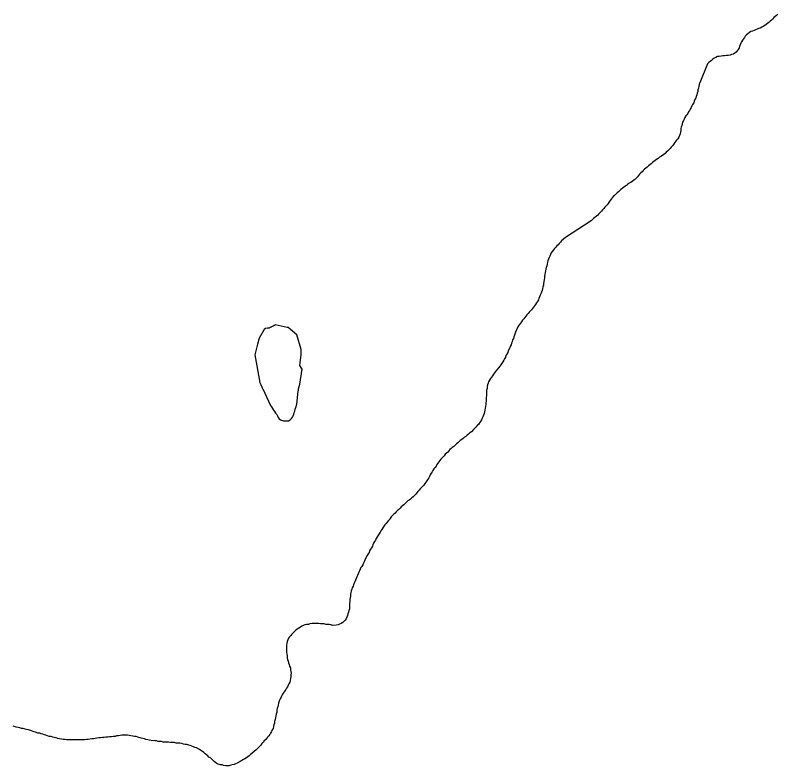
# Model space of a CAD drawing. Extents: x 785.9 to 812.4, y 7674.9 to 7703.1.
# Drawn here: x 803.578 to 805.971, y 7690.882 to 7693.236 of the extents above; entities that cross this region are included whole.
import ezdxf

# ---------------------------------------------------------------- set-up
doc = ezdxf.new("R2010")
doc.units = 0
doc.header["$LTSCALE"] = 0.04
doc.linetypes.add('LONG_DASHED', pattern=[7.5, 6, -1.5])
doc.layers.add('3', color=7, linetype='LONG_DASHED', lineweight=25)
doc.layers.add('7', color=7, linetype='Continuous', lineweight=25)

msp = doc.modelspace()

# ---------------------------------------------------------------- linework, layer by layer
at = {"layer": '3'}
msp.add_line((804.4781, 7692.1263), (804.4713, 7692.1375), dxfattribs=at)
for points in [[(804.4713, 7692.1375), (804.4753, 7692.1706), (804.4753, 7692.171), (804.4753, 7692.1727), (804.4753, 7692.1743), (804.4753, 7692.1759), (804.4753, 7692.1775), (804.4753, 7692.1791), (804.4753, 7692.1824), (804.4753, 7692.188), (804.4615, 7692.2342), (804.434, 7692.2568), (804.4316, 7692.2568), (804.3941, 7692.2648), (804.3926, 7692.2641), (804.3912, 7692.2633), (804.3898, 7692.2626), (804.3883, 7692.2619), (804.3869, 7692.2612), (804.3854, 7692.2604), (804.384, 7692.2597), (804.3825, 7692.259), (804.3811, 7692.2583), (804.3796, 7692.2575), (804.3782, 7692.2568), (804.3749, 7692.2552), (804.3693, 7692.2544), (804.3636, 7692.2536), (804.3596, 7692.2503), (804.3434, 7692.2236), (804.3385, 7692.2042), (804.3303, 7692.1713)], [(804.3303, 7692.1713), (804.3451, 7692.0848), (804.3458, 7692.0833), (804.3465, 7692.0818), (804.3472, 7692.0804), (804.3478, 7692.0789), (804.3485, 7692.0774), (804.3492, 7692.076), (804.3499, 7692.0745), (804.3506, 7692.073), (804.3513, 7692.0716), (804.352, 7692.0701), (804.3526, 7692.0686), (804.3533, 7692.0672), (804.354, 7692.0657), (804.3547, 7692.0642), (804.3547, 7692.0642), (804.379, 7692.0125), (804.3822, 7692.0076), (804.3855, 7692.0027), (804.3887, 7691.9979), (804.3919, 7691.993), (804.3952, 7691.9882), (804.3984, 7691.9841), (804.4008, 7691.9793), (804.4033, 7691.9744), (804.4065, 7691.9704), (804.4105, 7691.9671), (804.4202, 7691.9639), (804.43, 7691.9639), (804.4356, 7691.9639), (804.4405, 7691.9671), (804.4445, 7691.9712), (804.4478, 7691.9752), (804.4502, 7691.9801), (804.4518, 7691.9849), (804.4534, 7691.9898), (804.455, 7691.9947), (804.4567, 7692.0003), (804.4583, 7692.006), (804.4615, 7692.0165), (804.466, 7692.0575), (804.4661, 7692.0579), (804.4664, 7692.0595), (804.4666, 7692.061), (804.4669, 7692.0626), (804.4672, 7692.0642), (804.4712, 7692.0788), (804.4781, 7692.1263)]]:
    msp.add_lwpolyline(points, dxfattribs=at)
at = {"layer": '7'}
for points in [[(805.9706, 7693.2399), (805.9665, 7693.2359), (805.9625, 7693.2326), (805.9584, 7693.2294), (805.9552, 7693.2254), (805.9511, 7693.2213), (805.9471, 7693.2173), (805.9431, 7693.214), (805.9382, 7693.2108), (805.9342, 7693.2076), (805.9301, 7693.2043), (805.9253, 7693.2011), (805.9204, 7693.1987), (805.9155, 7693.1962), (805.9107, 7693.1946), (805.9058, 7693.193), (805.901, 7693.1906), (805.8961, 7693.1889), (805.8913, 7693.1865), (805.8864, 7693.1849), (805.8816, 7693.1817), (805.8767, 7693.1784), (805.8727, 7693.1752), (805.8686, 7693.1711), (805.8662, 7693.1663), (805.8629, 7693.1622), (805.8597, 7693.1582), (805.8573, 7693.1533), (805.8549, 7693.1485), (805.8524, 7693.1436), (805.8508, 7693.1388), (805.8492, 7693.1339), (805.8468, 7693.1291), (805.8435, 7693.1242), (805.8403, 7693.1202), (805.8362, 7693.1169), (805.8314, 7693.1145), (805.8257, 7693.1129), (805.8209, 7693.1113), (805.8152, 7693.1105), (805.8095, 7693.1097), (805.8039, 7693.1088), (805.7982, 7693.1088), (805.7926, 7693.108), (805.7869, 7693.1072), (805.7812, 7693.1064), (805.7764, 7693.104), (805.7715, 7693.1016), (805.7667, 7693.0983), (805.7626, 7693.0943), (805.7586, 7693.091), (805.7545, 7693.0878), (805.7505, 7693.0838), (805.7262, 7693.0247), (805.7254, 7693.0239), (805.7238, 7693.019), (805.723, 7693.0134), (805.7222, 7693.0077), (805.7197, 7693.0028)], [(805.7197, 7693.0028), (805.7197, 7692.9972), (805.7181, 7692.9923), (805.7165, 7692.9867), (805.7149, 7692.9818), (805.7133, 7692.977), (805.71, 7692.9721), (805.7084, 7692.9672), (805.7068, 7692.9616), (805.7035, 7692.9567), (805.7011, 7692.9519), (805.6987, 7692.947), (805.6963, 7692.9422), (805.6938, 7692.9373), (805.6906, 7692.9333), (805.6882, 7692.9284), (805.6849, 7692.9244), (805.6817, 7692.9203), (805.6793, 7692.9155), (805.6768, 7692.9106), (805.6744, 7692.9057), (805.672, 7692.9009), (805.6704, 7692.896), (805.6696, 7692.8904), (805.6679, 7692.8855), (805.6663, 7692.8807), (805.6663, 7692.875), (805.6655, 7692.8693), (805.6639, 7692.8645), (805.6623, 7692.8588), (805.6599, 7692.854), (805.6566, 7692.8491), (805.6534, 7692.8443), (805.6501, 7692.8402), (805.6469, 7692.8362), (805.6437, 7692.8313), (805.6404, 7692.8265), (805.6364, 7692.8224), (805.6332, 7692.8184), (805.6291, 7692.8143), (805.6251, 7692.8103), (805.621, 7692.807), (805.617, 7692.803), (805.6129, 7692.7998), (805.6089, 7692.7965), (805.604, 7692.7933), (805.5992, 7692.7908), (805.5951, 7692.7868), (805.5903, 7692.7836), (805.5862, 7692.7803), (805.5822, 7692.7771), (805.5773, 7692.7739), (805.5733, 7692.7706), (805.5692, 7692.7674), (805.5652, 7692.7641), (805.5611, 7692.7601), (805.5571, 7692.7569), (805.5522, 7692.7536), (805.5482, 7692.7496), (805.545, 7692.7455), (805.5409, 7692.7415), (805.5369, 7692.7374), (805.5336, 7692.7334), (805.5304, 7692.7294), (805.5263, 7692.7253), (805.5223, 7692.7213), (805.5183, 7692.718), (805.5142, 7692.7148), (805.5094, 7692.7116), (805.5045, 7692.7091), (805.4996, 7692.7059), (805.4956, 7692.7027), (805.4907, 7692.6994), (805.4867, 7692.6962), (805.4827, 7692.6929), (805.4786, 7692.6897), (805.4746, 7692.6865), (805.4705, 7692.6824), (805.4665, 7692.6792), (805.4624, 7692.6751), (805.4584, 7692.6711), (805.4543, 7692.6679), (805.4511, 7692.6638), (805.4479, 7692.6598), (805.4446, 7692.6549), (805.4414, 7692.6509), (805.4381, 7692.646), (805.4349, 7692.642), (805.4317, 7692.6379), (805.4284, 7692.6339), (805.4252, 7692.6298), (805.4212, 7692.6258), (805.4171, 7692.6217), (805.4131, 7692.6177), (805.409, 7692.6136), (805.4058, 7692.6096), (805.4017, 7692.6056), (805.3969, 7692.6023), (805.3928, 7692.5983), (805.3847, 7692.591), (805.3046, 7692.5392)], [(805.3046, 7692.5392), (805.2925, 7692.5287), (805.2885, 7692.5246), (805.2852, 7692.5206), (805.2812, 7692.5166), (805.2771, 7692.5125), (805.2739, 7692.5085), (805.2698, 7692.5044), (805.2666, 7692.5004), (805.2601, 7692.4907), (805.2577, 7692.4858), (805.2553, 7692.4809), (805.2537, 7692.4761), (805.2512, 7692.4712), (805.2496, 7692.4664), (805.248, 7692.4615), (805.2472, 7692.4559), (805.2456, 7692.4502), (805.244, 7692.4453), (805.2431, 7692.4397), (805.2415, 7692.4348), (805.2407, 7692.4292), (805.2399, 7692.4235), (805.2391, 7692.4178), (805.2383, 7692.4122), (805.2375, 7692.4065), (805.2359, 7692.3952), (805.2351, 7692.3895), (805.2334, 7692.3839), (805.2326, 7692.3782), (805.2318, 7692.3725), (805.2294, 7692.3677), (805.227, 7692.3628), (805.2253, 7692.358), (805.2229, 7692.3531), (805.2213, 7692.3482), (805.2197, 7692.3434), (805.2164, 7692.3385), (805.2132, 7692.3337), (805.2108, 7692.3288), (805.2075, 7692.3248), (805.2011, 7692.3167), (805.1978, 7692.3126), (805.1946, 7692.3086), (805.1906, 7692.3046), (805.1873, 7692.3005), (805.1833, 7692.2965), (805.18, 7692.2924), (805.1768, 7692.2884), (805.1736, 7692.2835), (805.1695, 7692.2795), (805.1663, 7692.2746), (805.1598, 7692.2665), (805.1574, 7692.2617), (805.1541, 7692.2568), (805.1517, 7692.252), (805.1501, 7692.2471), (805.1477, 7692.2423), (805.1444, 7692.2325), (805.1428, 7692.2277), (805.1412, 7692.2228), (805.1388, 7692.218), (805.1371, 7692.2123), (805.1355, 7692.2075), (805.1339, 7692.2026), (805.1315, 7692.1977), (805.1299, 7692.1929), (805.125, 7692.1832), (805.1234, 7692.1783), (805.121, 7692.1735), (805.1177, 7692.1686), (805.1161, 7692.1638), (805.1129, 7692.1589), (805.1113, 7692.1541), (805.108, 7692.1492), (805.1015, 7692.1395), (805.0983, 7692.1354), (805.0951, 7692.1314), (805.0886, 7692.1233), (805.0854, 7692.1193), (805.0821, 7692.1144), (805.0789, 7692.1104), (805.0757, 7692.1055), (805.0724, 7692.1015), (805.0692, 7692.0966), (805.0659, 7692.0917), (805.0635, 7692.0869), (805.0619, 7692.082), (805.0603, 7692.0772), (805.0587, 7692.0715), (805.0587, 7692.0659), (805.057, 7692.0602), (805.057, 7692.0432), (805.0562, 7692.0375), (805.0554, 7692.0319), (805.0554, 7692.0262), (805.0546, 7692.0205), (805.0546, 7692.0149), (805.0538, 7692.0092), (805.0522, 7692.0036), (805.0514, 7691.9979)], [(805.0514, 7691.9979), (805.0506, 7691.9922), (805.049, 7691.9874), (805.0473, 7691.9817), (805.0457, 7691.9769), (805.0433, 7691.972), (805.0409, 7691.9671), (805.0376, 7691.9623), (805.0344, 7691.9574), (805.032, 7691.9526), (805.0279, 7691.9493), (805.0239, 7691.9453), (805.0198, 7691.9412), (805.0158, 7691.9372), (805.0093, 7691.9291), (805.0044, 7691.9259), (805.0004, 7691.9226), (804.9964, 7691.9186), (804.9923, 7691.9154), (804.9875, 7691.9129), (804.9834, 7691.9089), (804.9794, 7691.9056), (804.9745, 7691.9024), (804.9705, 7691.8992), (804.9664, 7691.8951), (804.9624, 7691.8919), (804.9583, 7691.8878), (804.9543, 7691.8838), (804.9494, 7691.8806), (804.9454, 7691.8773), (804.9413, 7691.8741), (804.9381, 7691.87), (804.9349, 7691.866), (804.9308, 7691.8628), (804.9268, 7691.8595), (804.9243, 7691.8547), (804.9203, 7691.8514), (804.9171, 7691.8474), (804.9138, 7691.8433), (804.9106, 7691.8393), (804.9074, 7691.8353), (804.9041, 7691.8312), (804.9009, 7691.8272), (804.8985, 7691.8223), (804.8952, 7691.8175), (804.892, 7691.8134), (804.8887, 7691.8085), (804.8863, 7691.8037), (804.8831, 7691.7996), (804.8798, 7691.7948), (804.8782, 7691.7899), (804.8758, 7691.7851), (804.8693, 7691.7754), (804.8661, 7691.7713), (804.8628, 7691.7673), (804.8596, 7691.7624), (804.8556, 7691.7584), (804.8515, 7691.7543), (804.8483, 7691.7503), (804.845, 7691.7462), (804.8418, 7691.7422), (804.8378, 7691.7382), (804.8345, 7691.7341), (804.8305, 7691.7301), (804.8264, 7691.726), (804.8224, 7691.722), (804.8183, 7691.7187), (804.8143, 7691.7155), (804.8094, 7691.7131), (804.8054, 7691.709), (804.8014, 7691.705), (804.7973, 7691.7009), (804.7933, 7691.6977), (804.7892, 7691.6945), (804.786, 7691.6904), (804.7819, 7691.6864), (804.7779, 7691.6823), (804.7738, 7691.6783), (804.7698, 7691.6742), (804.7658, 7691.671), (804.7577, 7691.6629), (804.7544, 7691.658), (804.7512, 7691.654), (804.7479, 7691.65), (804.7415, 7691.6419), (804.7382, 7691.6378), (804.7318, 7691.6281), (804.7285, 7691.6233), (804.7253, 7691.6192), (804.7229, 7691.6144), (804.7196, 7691.6095), (804.7132, 7691.5998), (804.7107, 7691.5949), (804.7083, 7691.5901), (804.7051, 7691.5852), (804.7018, 7691.5804), (804.7002, 7691.5755), (804.6986, 7691.5707), (804.6954, 7691.5658), (804.6929, 7691.561), (804.6897, 7691.5561)], [(804.6897, 7691.5561), (804.6881, 7691.5512), (804.6856, 7691.5464), (804.6824, 7691.5415), (804.6776, 7691.5318), (804.6751, 7691.527), (804.6727, 7691.5221), (804.6703, 7691.5173), (804.6687, 7691.5124), (804.6654, 7691.5075), (804.6622, 7691.5035), (804.6606, 7691.4986), (804.6581, 7691.4938), (804.6557, 7691.4889), (804.6541, 7691.4841), (804.6517, 7691.4792), (804.65, 7691.4744), (804.6476, 7691.4695), (804.6452, 7691.4647), (804.642, 7691.455), (804.6395, 7691.4501), (804.6379, 7691.4452), (804.6355, 7691.4404), (804.6339, 7691.4355), (804.6322, 7691.4307), (804.6314, 7691.425), (804.6298, 7691.4202), (804.6298, 7691.4145), (804.629, 7691.4088), (804.6282, 7691.4032), (804.6282, 7691.3975), (804.6274, 7691.391), (804.6266, 7691.3854), (804.6266, 7691.374), (804.625, 7691.3692), (804.6233, 7691.3635), (804.6217, 7691.3587), (804.6209, 7691.353), (804.6185, 7691.3481), (804.6161, 7691.3433), (804.6128, 7691.3392), (804.6096, 7691.3344), (804.6055, 7691.3312), (804.6007, 7691.3279), (804.5958, 7691.3263), (804.591, 7691.3239), (804.5853, 7691.3231), (804.574, 7691.3223), (804.5691, 7691.3239), (804.5635, 7691.3247), (804.5578, 7691.3255), (804.5521, 7691.3255), (804.5473, 7691.3271), (804.536, 7691.3271), (804.5311, 7691.3287), (804.5141, 7691.3287), (804.5084, 7691.3279), (804.5028, 7691.3271), (804.4979, 7691.3255), (804.4923, 7691.3247), (804.4866, 7691.3239), (804.4817, 7691.3223), (804.4769, 7691.3198), (804.4728, 7691.3166), (804.468, 7691.3134), (804.4631, 7691.3101), (804.4583, 7691.3069), (804.4542, 7691.3028), (804.4502, 7691.2988), (804.4461, 7691.2947), (804.4429, 7691.2907), (804.4389, 7691.2867), (804.4356, 7691.2818), (804.4332, 7691.2769), (804.4316, 7691.2721), (804.43, 7691.2664), (804.4291, 7691.2608), (804.4291, 7691.2381), (804.43, 7691.2324), (804.4308, 7691.2268), (804.4316, 7691.2211), (804.4324, 7691.2154), (804.4348, 7691.2106), (804.4356, 7691.2049), (804.438, 7691.2001), (804.4389, 7691.1944), (804.4413, 7691.1896), (804.4421, 7691.1831), (804.4437, 7691.1726), (804.4429, 7691.1669), (804.4429, 7691.1612), (804.4421, 7691.1556), (804.4405, 7691.1499), (804.4397, 7691.1442), (804.4364, 7691.1394), (804.434, 7691.1345), (804.4324, 7691.1297), (804.4291, 7691.1256), (804.4267, 7691.1208), (804.4235, 7691.1167), (804.417, 7691.107)], [(804.417, 7691.107), (804.4146, 7691.1022), (804.4122, 7691.0973), (804.4097, 7691.0925), (804.4073, 7691.0876), (804.4041, 7691.0779), (804.4033, 7691.0722), (804.4016, 7691.0674), (804.4, 7691.0625), (804.3984, 7691.0569), (804.3984, 7691.0504), (804.3968, 7691.0439), (804.396, 7691.0382), (804.3944, 7691.0326), (804.3935, 7691.0269), (804.3919, 7691.0213), (804.3911, 7691.0156), (804.3895, 7691.0107), (804.3879, 7691.0051), (804.3871, 7690.9994), (804.3846, 7690.9946), (804.3822, 7690.9897), (804.379, 7690.9848), (804.3766, 7690.98), (804.3733, 7690.9759), (804.3701, 7690.9719), (804.366, 7690.9678), (804.3628, 7690.9638), (804.3596, 7690.9598), (804.3563, 7690.9557), (804.3523, 7690.9517), (804.349, 7690.9468), (804.345, 7690.9428), (804.341, 7690.9395), (804.3329, 7690.9314), (804.3288, 7690.9282), (804.3207, 7690.9201), (804.3167, 7690.9169), (804.3118, 7690.9136), (804.3078, 7690.9104), (804.3037, 7690.9072), (804.2989, 7690.9039), (804.294, 7690.9015), (804.2892, 7690.8983), (804.2843, 7690.895), (804.2746, 7690.8902), (804.2697, 7690.8886), (804.2649, 7690.8861), (804.2592, 7690.8853), (804.2544, 7690.8837), (804.2487, 7690.8821), (804.2374, 7690.8821), (804.2317, 7690.8829), (804.2269, 7690.8845), (804.2212, 7690.8853), (804.2115, 7690.8886), (804.2066, 7690.8918), (804.2026, 7690.8958), (804.1985, 7690.8991), (804.1945, 7690.9023), (804.1905, 7690.9064), (804.1856, 7690.9088), (804.1824, 7690.9128), (804.1783, 7690.9161), (804.1743, 7690.9193), (804.1702, 7690.9233), (804.1654, 7690.9266), (804.1605, 7690.9298), (804.1565, 7690.9331), (804.1468, 7690.9379), (804.1419, 7690.9395), (804.137, 7690.9411), (804.1322, 7690.9436), (804.1273, 7690.9452), (804.1225, 7690.9468), (804.1168, 7690.9484), (804.1112, 7690.9492), (804.1055, 7690.95), (804.1006, 7690.9517), (804.095, 7690.9525), (804.0893, 7690.9533), (804.0828, 7690.9533), (804.0764, 7690.9549), (804.065, 7690.9549), (804.0594, 7690.9557), (804.0537, 7690.9565), (804.0424, 7690.9565), (804.0375, 7690.9581), (804.0262, 7690.9581), (804.0213, 7690.9598), (804.0157, 7690.9598), (804.0043, 7690.9614), (803.9987, 7690.9622), (803.9938, 7690.9638), (803.9882, 7690.9646), (803.9833, 7690.9662), (803.9785, 7690.9678), (803.9728, 7690.9687), (803.9631, 7690.9719), (803.9574, 7690.9735), (803.9518, 7690.9735)], [(803.9518, 7690.9735), (803.9469, 7690.9751), (803.9412, 7690.9759), (803.9299, 7690.9776), (803.9129, 7690.9776), (803.9072, 7690.9768), (803.9016, 7690.9759), (803.8959, 7690.9759), (803.8911, 7690.9743), (803.8854, 7690.9743), (803.8805, 7690.9727), (803.8741, 7690.9727), (803.8684, 7690.9719), (803.8627, 7690.9719), (803.8571, 7690.9711), (803.8514, 7690.9711), (803.8458, 7690.9695), (803.8401, 7690.9695), (803.8344, 7690.9687), (803.8288, 7690.9678), (803.8239, 7690.9662), (803.8182, 7690.9662), (803.8069, 7690.9646), (803.8013, 7690.9646), (803.7956, 7690.9638), (803.7899, 7690.9638), (803.777, 7690.963), (803.7389, 7690.963), (803.7341, 7690.9646), (803.7284, 7690.9646), (803.7228, 7690.9654), (803.7171, 7690.967), (803.7114, 7690.9678), (803.7066, 7690.9695), (803.7009, 7690.9703), (803.6961, 7690.9719), (803.6904, 7690.9735), (803.6847, 7690.9743), (803.6791, 7690.9759), (803.6742, 7690.9776), (803.6694, 7690.9792), (803.6645, 7690.9808), (803.6597, 7690.9824), (803.6548, 7690.984), (803.6491, 7690.9848), (803.6443, 7690.9865), (803.6346, 7690.9897), (803.6289, 7690.9913), (803.6192, 7690.9946), (803.6135, 7690.9954), (803.6087, 7690.997), (803.603, 7690.9986), (803.5973, 7690.9994), (803.5925, 7691.001), (803.5868, 7691.0018), (803.5812, 7691.0026), (803.5715, 7691.0059)]]:
    msp.add_lwpolyline(points, dxfattribs=at)

doc.saveas('drawing.dxf')
